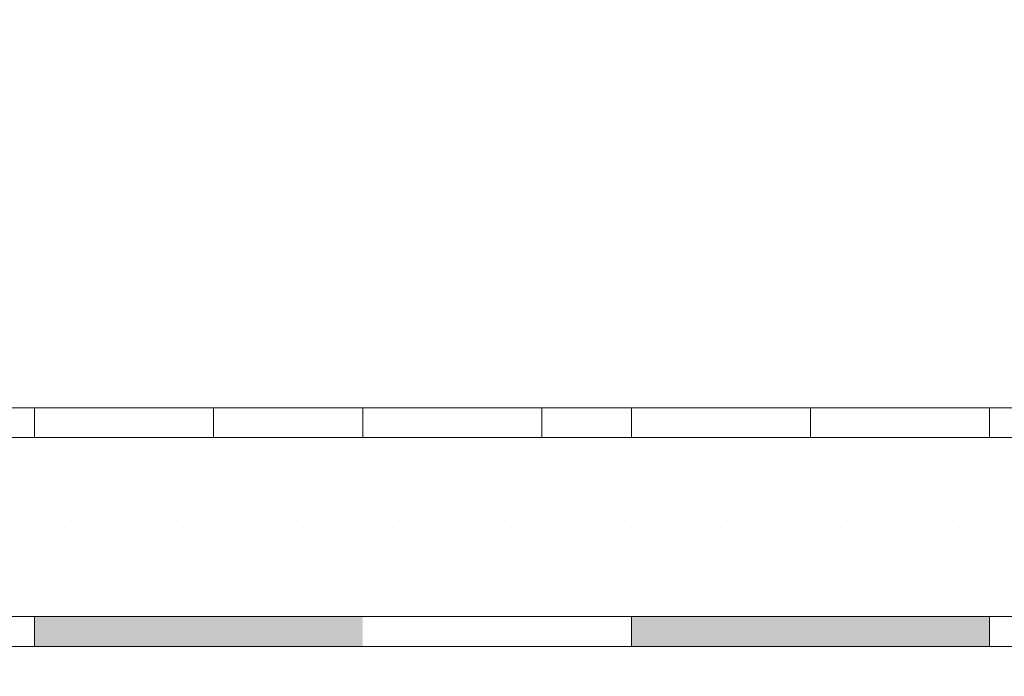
# Model space of a CAD drawing. Header units: metres. Extents: x 5.7 to 89.8, y 4 to 63.5.
# Tile 388 of 475: x 63.285 to 63.603, y 49.771 to 49.983. Entities that reach past the tile are written whole.
import ezdxf

# ---------------------------------------------------------------- set-up
doc = ezdxf.new("R2010")
doc.units = ezdxf.units.M
doc.header["$MEASUREMENT"] = 0
for name, color, linetype in [('PDF17_dim', 7, 'Continuous'), ('PDF17_hatch-borshi', 7, 'Continuous'), ('PDF17_Isogam', 7, 'Continuous'), ('PDF17_kaff', 7, 'Continuous')]:
    doc.layers.add(name, color=color, linetype=linetype)

msp = doc.modelspace()

# ---------------------------------------------------------------- linework, layer by layer
at = {"layer": 'PDF17_dim', "lineweight": 20}
msp.add_lwpolyline([(63.56913, 49.85751), (63.57876, 49.85751)], dxfattribs=at)
at = {"layer": 'PDF17_hatch-borshi', "lineweight": 18}
for points in [[(63.28983, 49.84788), (63.28983, 49.84788)], [(63.28983, 49.84788), (63.28983, 49.84788)], [(63.29946, 49.84788), (63.29946, 49.84788)], [(63.29946, 49.84788), (63.29946, 49.84788)], [(63.31872, 49.84788), (63.31872, 49.84788)], [(63.32835, 49.84788), (63.32835, 49.84788)], [(63.32835, 49.84788), (63.32835, 49.84788)], [(63.34761, 49.84788), (63.34761, 49.84788)], [(63.34761, 49.84788), (63.34761, 49.84788)], [(63.35724, 49.84788), (63.35724, 49.84788)], [(63.36688, 49.84788), (63.36688, 49.84788)], [(63.37651, 49.84788), (63.37651, 49.84788)], [(63.38614, 49.84788), (63.38614, 49.84788)], [(63.39577, 49.84788), (63.39577, 49.84788)], [(63.48245, 49.84788), (63.48245, 49.84788)], [(63.49208, 49.84788), (63.49208, 49.84788)], [(63.50171, 49.84788), (63.50171, 49.84788)], [(63.51134, 49.84788), (63.51134, 49.84788)], [(63.5595, 49.84788), (63.5595, 49.84788)], [(63.57876, 49.84788), (63.57876, 49.84788)], [(63.58839, 49.84788), (63.58839, 49.84788)], [(63.59802, 49.84788), (63.59802, 49.84788)], [(63.59802, 49.84788), (63.59802, 49.84788)], [(63.59802, 49.84788), (63.59802, 49.84788)], [(63.28983, 49.83825), (63.28983, 49.83825)], [(63.28983, 49.83825), (63.28983, 49.83825)], [(63.29946, 49.83825), (63.29946, 49.83825)], [(63.29946, 49.83825), (63.29946, 49.83825)], [(63.29946, 49.83825), (63.29946, 49.83825)], [(63.30909, 49.83825), (63.30909, 49.83825)], [(63.30909, 49.83825), (63.30909, 49.83825)], [(63.30909, 49.83825), (63.30909, 49.83825)], [(63.30909, 49.83825), (63.30909, 49.83825)], [(63.31872, 49.83825), (63.31872, 49.83825)], [(63.31872, 49.83825), (63.31872, 49.83825)], [(63.31872, 49.83825), (63.31872, 49.83825)], [(63.31872, 49.83825), (63.31872, 49.83825)], [(63.32835, 49.83825), (63.32835, 49.83825)], [(63.32835, 49.83825), (63.32835, 49.83825)], [(63.32835, 49.83825), (63.32835, 49.83825)], [(63.32835, 49.83825), (63.32835, 49.83825)], [(63.33798, 49.83825), (63.33798, 49.83825)], [(63.33798, 49.83825), (63.33798, 49.83825)], [(63.33798, 49.83825), (63.33798, 49.83825)], [(63.33798, 49.83825), (63.33798, 49.83825)], [(63.33798, 49.83825), (63.33798, 49.83825)], [(63.34761, 49.83825), (63.34761, 49.83825)], [(63.34761, 49.83825), (63.34761, 49.83825)], [(63.34761, 49.83825), (63.34761, 49.83825)], [(63.34761, 49.83825), (63.34761, 49.83825)], [(63.35724, 49.83825), (63.35724, 49.83825)], [(63.35724, 49.83825), (63.35724, 49.83825)], [(63.35724, 49.83825), (63.35724, 49.83825)], [(63.35724, 49.83825), (63.35724, 49.83825)], [(63.36688, 49.83825), (63.36688, 49.83825)], [(63.36688, 49.83825), (63.36688, 49.83825)], [(63.36688, 49.83825), (63.36688, 49.83825)], [(63.36688, 49.83825), (63.36688, 49.83825)], [(63.37651, 49.83825), (63.37651, 49.83825)], [(63.37651, 49.83825), (63.37651, 49.83825)], [(63.37651, 49.83825), (63.37651, 49.83825)], [(63.37651, 49.83825), (63.37651, 49.83825)], [(63.38614, 49.83825), (63.38614, 49.83825)], [(63.38614, 49.83825), (63.38614, 49.83825)], [(63.38614, 49.83825), (63.38614, 49.83825)], [(63.38614, 49.83825), (63.38614, 49.83825)], [(63.38614, 49.83825), (63.38614, 49.83825)], [(63.39577, 49.83825), (63.39577, 49.83825)], [(63.39577, 49.83825), (63.39577, 49.83825)], [(63.4054, 49.83825), (63.4054, 49.83825)], [(63.4054, 49.83825), (63.4054, 49.83825)], [(63.4054, 49.83825), (63.4054, 49.83825)], [(63.41503, 49.83825), (63.41503, 49.83825)], [(63.41503, 49.83825), (63.41503, 49.83825)], [(63.41503, 49.83825), (63.41503, 49.83825)], [(63.41503, 49.83825), (63.41503, 49.83825)], [(63.42466, 49.83825), (63.42466, 49.83825)], [(63.42466, 49.83825), (63.42466, 49.83825)], [(63.42466, 49.83825), (63.42466, 49.83825)], [(63.43429, 49.83825), (63.43429, 49.83825)], [(63.43429, 49.83825), (63.43429, 49.83825)], [(63.43429, 49.83825), (63.43429, 49.83825)], [(63.43429, 49.83825), (63.43429, 49.83825)], [(63.44392, 49.83825), (63.44392, 49.83825)], [(63.44392, 49.83825), (63.44392, 49.83825)], [(63.44392, 49.83825), (63.44392, 49.83825)], [(63.45356, 49.83825), (63.45356, 49.83825)], [(63.45356, 49.83825), (63.45356, 49.83825)], [(63.45356, 49.83825), (63.45356, 49.83825)], [(63.45356, 49.83825), (63.45356, 49.83825)], [(63.45356, 49.83825), (63.45356, 49.83825)], [(63.46319, 49.83825), (63.46319, 49.83825)], [(63.46319, 49.83825), (63.46319, 49.83825)], [(63.46319, 49.83825), (63.46319, 49.83825)], [(63.46319, 49.83825), (63.46319, 49.83825)], [(63.47282, 49.83825), (63.47282, 49.83825)], [(63.47282, 49.83825), (63.47282, 49.83825)], [(63.47282, 49.83825), (63.47282, 49.83825)], [(63.47282, 49.83825), (63.47282, 49.83825)], [(63.48245, 49.83825), (63.48245, 49.83825)], [(63.48245, 49.83825), (63.48245, 49.83825)], [(63.48245, 49.83825), (63.48245, 49.83825)], [(63.48245, 49.83825), (63.48245, 49.83825)], [(63.49208, 49.83825), (63.49208, 49.83825)], [(63.49208, 49.83825), (63.49208, 49.83825)], [(63.50171, 49.83825), (63.50171, 49.83825)], [(63.50171, 49.83825), (63.50171, 49.83825)], [(63.50171, 49.83825), (63.50171, 49.83825)], [(63.51134, 49.83825), (63.51134, 49.83825)], [(63.51134, 49.83825), (63.51134, 49.83825)], [(63.52097, 49.83825), (63.52097, 49.83825)], [(63.52097, 49.83825), (63.52097, 49.83825)], [(63.52097, 49.83825), (63.52097, 49.83825)], [(63.52097, 49.83825), (63.52097, 49.83825)], [(63.52097, 49.83825), (63.52097, 49.83825)], [(63.53061, 49.83825), (63.53061, 49.83825)], [(63.53061, 49.83825), (63.53061, 49.83825)], [(63.53061, 49.83825), (63.53061, 49.83825)], [(63.54024, 49.83825), (63.54024, 49.83825)], [(63.54024, 49.83825), (63.54024, 49.83825)], [(63.54024, 49.83825), (63.54024, 49.83825)], [(63.54024, 49.83825), (63.54024, 49.83825)], [(63.54024, 49.83825), (63.54024, 49.83825)], [(63.54987, 49.83825), (63.54987, 49.83825)], [(63.54987, 49.83825), (63.54987, 49.83825)], [(63.54987, 49.83825), (63.54987, 49.83825)], [(63.54987, 49.83825), (63.54987, 49.83825)], [(63.5595, 49.83825), (63.5595, 49.83825)], [(63.5595, 49.83825), (63.5595, 49.83825)], [(63.5595, 49.83825), (63.5595, 49.83825)], [(63.5595, 49.83825), (63.5595, 49.83825)], [(63.56913, 49.83825), (63.56913, 49.83825)], [(63.56913, 49.83825), (63.56913, 49.83825)], [(63.56913, 49.83825), (63.56913, 49.83825)], [(63.56913, 49.83825), (63.56913, 49.83825)], [(63.56913, 49.83825), (63.56913, 49.83825)], [(63.57876, 49.83825), (63.57876, 49.83825)], [(63.57876, 49.83825), (63.57876, 49.83825)], [(63.57876, 49.83825), (63.57876, 49.83825)], [(63.58839, 49.83825), (63.58839, 49.83825)], [(63.58839, 49.83825), (63.58839, 49.83825)], [(63.58839, 49.83825), (63.58839, 49.83825)], [(63.58839, 49.83825), (63.58839, 49.83825)], [(63.58839, 49.83825), (63.58839, 49.83825)], [(63.59802, 49.83825), (63.59802, 49.83825)], [(63.59802, 49.83825), (63.59802, 49.83825)], [(63.28983, 49.82862), (63.28983, 49.82862)], [(63.28983, 49.82862), (63.28983, 49.82862)], [(63.28983, 49.82862), (63.28983, 49.82862)], [(63.29946, 49.82862), (63.29946, 49.82862)], [(63.29946, 49.82862), (63.29946, 49.82862)], [(63.29946, 49.82862), (63.29946, 49.82862)], [(63.29946, 49.82862), (63.29946, 49.82862)], [(63.30909, 49.82862), (63.30909, 49.82862)], [(63.30909, 49.82862), (63.30909, 49.82862)], [(63.31872, 49.82862), (63.31872, 49.82862)], [(63.31872, 49.82862), (63.31872, 49.82862)], [(63.32835, 49.82862), (63.32835, 49.82862)], [(63.32835, 49.82862), (63.32835, 49.82862)], [(63.32835, 49.82862), (63.32835, 49.82862)], [(63.33798, 49.82862), (63.33798, 49.82862)], [(63.33798, 49.82862), (63.33798, 49.82862)], [(63.33798, 49.82862), (63.33798, 49.82862)], [(63.33798, 49.82862), (63.33798, 49.82862)], [(63.34761, 49.82862), (63.34761, 49.82862)], [(63.34761, 49.82862), (63.34761, 49.82862)], [(63.34761, 49.82862), (63.34761, 49.82862)], [(63.35724, 49.82862), (63.35724, 49.82862)], [(63.35724, 49.82862), (63.35724, 49.82862)], [(63.35724, 49.82862), (63.35724, 49.82862)], [(63.35724, 49.82862), (63.35724, 49.82862)], [(63.35724, 49.82862), (63.35724, 49.82862)], [(63.36688, 49.82862), (63.36688, 49.82862)], [(63.36688, 49.82862), (63.36688, 49.82862)], [(63.36688, 49.82862), (63.36688, 49.82862)], [(63.36688, 49.82862), (63.36688, 49.82862)], [(63.37651, 49.82862), (63.37651, 49.82862)], [(63.37651, 49.82862), (63.37651, 49.82862)], [(63.37651, 49.82862), (63.37651, 49.82862)], [(63.37651, 49.82862), (63.37651, 49.82862)], [(63.38614, 49.82862), (63.38614, 49.82862)], [(63.38614, 49.82862), (63.38614, 49.82862)], [(63.38614, 49.82862), (63.38614, 49.82862)], [(63.38614, 49.82862), (63.38614, 49.82862)], [(63.38614, 49.82862), (63.38614, 49.82862)], [(63.39577, 49.82862), (63.39577, 49.82862)], [(63.39577, 49.82862), (63.39577, 49.82862)], [(63.39577, 49.82862), (63.39577, 49.82862)], [(63.39577, 49.82862), (63.39577, 49.82862)], [(63.4054, 49.82862), (63.4054, 49.82862)], [(63.4054, 49.82862), (63.4054, 49.82862)], [(63.4054, 49.82862), (63.4054, 49.82862)], [(63.4054, 49.82862), (63.4054, 49.82862)], [(63.41503, 49.82862), (63.41503, 49.82862)], [(63.41503, 49.82862), (63.41503, 49.82862)], [(63.41503, 49.82862), (63.41503, 49.82862)], [(63.42466, 49.82862), (63.42466, 49.82862)], [(63.42466, 49.82862), (63.42466, 49.82862)], [(63.42466, 49.82862), (63.42466, 49.82862)], [(63.43429, 49.82862), (63.43429, 49.82862)], [(63.43429, 49.82862), (63.43429, 49.82862)], [(63.44392, 49.82862), (63.44392, 49.82862)], [(63.44392, 49.82862), (63.44392, 49.82862)], [(63.44392, 49.82862), (63.44392, 49.82862)], [(63.44392, 49.82862), (63.44392, 49.82862)], [(63.45356, 49.82862), (63.45356, 49.82862)], [(63.45356, 49.82862), (63.45356, 49.82862)], [(63.45356, 49.82862), (63.45356, 49.82862)], [(63.45356, 49.82862), (63.45356, 49.82862)], [(63.46319, 49.82862), (63.46319, 49.82862)], [(63.46319, 49.82862), (63.46319, 49.82862)], [(63.46319, 49.82862), (63.46319, 49.82862)], [(63.46319, 49.82862), (63.46319, 49.82862)], [(63.47282, 49.82862), (63.47282, 49.82862)], [(63.47282, 49.82862), (63.47282, 49.82862)], [(63.47282, 49.82862), (63.47282, 49.82862)], [(63.47282, 49.82862), (63.47282, 49.82862)], [(63.48245, 49.82862), (63.48245, 49.82862)], [(63.48245, 49.82862), (63.48245, 49.82862)], [(63.48245, 49.82862), (63.48245, 49.82862)], [(63.48245, 49.82862), (63.48245, 49.82862)], [(63.48245, 49.82862), (63.48245, 49.82862)], [(63.49208, 49.82862), (63.49208, 49.82862)], [(63.49208, 49.82862), (63.49208, 49.82862)], [(63.49208, 49.82862), (63.49208, 49.82862)], [(63.49208, 49.82862), (63.49208, 49.82862)], [(63.50171, 49.82862), (63.50171, 49.82862)], [(63.50171, 49.82862), (63.50171, 49.82862)], [(63.50171, 49.82862), (63.50171, 49.82862)], [(63.51134, 49.82862), (63.51134, 49.82862)], [(63.51134, 49.82862), (63.51134, 49.82862)], [(63.51134, 49.82862), (63.51134, 49.82862)], [(63.51134, 49.82862), (63.51134, 49.82862)], [(63.52097, 49.82862), (63.52097, 49.82862)], [(63.52097, 49.82862), (63.52097, 49.82862)], [(63.52097, 49.82862), (63.52097, 49.82862)], [(63.53061, 49.82862), (63.53061, 49.82862)], [(63.53061, 49.82862), (63.53061, 49.82862)], [(63.53061, 49.82862), (63.53061, 49.82862)], [(63.54024, 49.82862), (63.54024, 49.82862)], [(63.54024, 49.82862), (63.54024, 49.82862)], [(63.54024, 49.82862), (63.54024, 49.82862)], [(63.54024, 49.82862), (63.54024, 49.82862)], [(63.54987, 49.82862), (63.54987, 49.82862)], [(63.54987, 49.82862), (63.54987, 49.82862)], [(63.54987, 49.82862), (63.54987, 49.82862)], [(63.54987, 49.82862), (63.54987, 49.82862)], [(63.54987, 49.82862), (63.54987, 49.82862)], [(63.5595, 49.82862), (63.5595, 49.82862)], [(63.5595, 49.82862), (63.5595, 49.82862)], [(63.5595, 49.82862), (63.5595, 49.82862)], [(63.5595, 49.82862), (63.5595, 49.82862)], [(63.56913, 49.82862), (63.56913, 49.82862)], [(63.56913, 49.82862), (63.56913, 49.82862)], [(63.56913, 49.82862), (63.56913, 49.82862)], [(63.56913, 49.82862), (63.56913, 49.82862)], [(63.56913, 49.82862), (63.56913, 49.82862)], [(63.57876, 49.82862), (63.57876, 49.82862)], [(63.57876, 49.82862), (63.57876, 49.82862)], [(63.57876, 49.82862), (63.57876, 49.82862)], [(63.57876, 49.82862), (63.57876, 49.82862)], [(63.58839, 49.82862), (63.58839, 49.82862)], [(63.58839, 49.82862), (63.58839, 49.82862)], [(63.58839, 49.82862), (63.58839, 49.82862)], [(63.59802, 49.82862), (63.59802, 49.82862)], [(63.59802, 49.82862), (63.59802, 49.82862)], [(63.59802, 49.82862), (63.59802, 49.82862)], [(63.59802, 49.82862), (63.59802, 49.82862)], [(63.59802, 49.82862), (63.59802, 49.82862)], [(63.28983, 49.81899), (63.28983, 49.81899)], [(63.28983, 49.81899), (63.28983, 49.81899)], [(63.28983, 49.81899), (63.28983, 49.81899)], [(63.28983, 49.81899), (63.28983, 49.81899)], [(63.29946, 49.81899), (63.29946, 49.81899)], [(63.29946, 49.81899), (63.29946, 49.81899)], [(63.29946, 49.81899), (63.29946, 49.81899)], [(63.30909, 49.81899), (63.30909, 49.81899)], [(63.30909, 49.81899), (63.30909, 49.81899)], [(63.30909, 49.81899), (63.30909, 49.81899)], [(63.30909, 49.81899), (63.30909, 49.81899)], [(63.30909, 49.81899), (63.30909, 49.81899)], [(63.31872, 49.81899), (63.31872, 49.81899)], [(63.31872, 49.81899), (63.31872, 49.81899)], [(63.31872, 49.81899), (63.31872, 49.81899)], [(63.32835, 49.81899), (63.32835, 49.81899)], [(63.32835, 49.81899), (63.32835, 49.81899)], [(63.32835, 49.81899), (63.32835, 49.81899)], [(63.32835, 49.81899), (63.32835, 49.81899)], [(63.33798, 49.81899), (63.33798, 49.81899)], [(63.33798, 49.81899), (63.33798, 49.81899)], [(63.33798, 49.81899), (63.33798, 49.81899)], [(63.34761, 49.81899), (63.34761, 49.81899)], [(63.35724, 49.81899), (63.35724, 49.81899)], [(63.35724, 49.81899), (63.35724, 49.81899)], [(63.36688, 49.81899), (63.36688, 49.81899)], [(63.36688, 49.81899), (63.36688, 49.81899)], [(63.36688, 49.81899), (63.36688, 49.81899)], [(63.37651, 49.81899), (63.37651, 49.81899)], [(63.37651, 49.81899), (63.37651, 49.81899)], [(63.37651, 49.81899), (63.37651, 49.81899)], [(63.38614, 49.81899), (63.38614, 49.81899)], [(63.38614, 49.81899), (63.38614, 49.81899)], [(63.38614, 49.81899), (63.38614, 49.81899)], [(63.38614, 49.81899), (63.38614, 49.81899)], [(63.38614, 49.81899), (63.38614, 49.81899)], [(63.39577, 49.81899), (63.39577, 49.81899)], [(63.39577, 49.81899), (63.39577, 49.81899)], [(63.39577, 49.81899), (63.39577, 49.81899)], [(63.4054, 49.81899), (63.4054, 49.81899)], [(63.4054, 49.81899), (63.4054, 49.81899)], [(63.4054, 49.81899), (63.4054, 49.81899)], [(63.41503, 49.81899), (63.41503, 49.81899)], [(63.41503, 49.81899), (63.41503, 49.81899)], [(63.41503, 49.81899), (63.41503, 49.81899)], [(63.41503, 49.81899), (63.41503, 49.81899)], [(63.42466, 49.81899), (63.42466, 49.81899)], [(63.42466, 49.81899), (63.42466, 49.81899)], [(63.42466, 49.81899), (63.42466, 49.81899)], [(63.43429, 49.81899), (63.43429, 49.81899)], [(63.43429, 49.81899), (63.43429, 49.81899)], [(63.43429, 49.81899), (63.43429, 49.81899)], [(63.43429, 49.81899), (63.43429, 49.81899)], [(63.44392, 49.81899), (63.44392, 49.81899)], [(63.44392, 49.81899), (63.44392, 49.81899)], [(63.44392, 49.81899), (63.44392, 49.81899)], [(63.45356, 49.81899), (63.45356, 49.81899)], [(63.45356, 49.81899), (63.45356, 49.81899)], [(63.45356, 49.81899), (63.45356, 49.81899)], [(63.46319, 49.81899), (63.46319, 49.81899)], [(63.46319, 49.81899), (63.46319, 49.81899)], [(63.47282, 49.81899), (63.47282, 49.81899)], [(63.47282, 49.81899), (63.47282, 49.81899)], [(63.47282, 49.81899), (63.47282, 49.81899)], [(63.48245, 49.81899), (63.48245, 49.81899)], [(63.48245, 49.81899), (63.48245, 49.81899)], [(63.48245, 49.81899), (63.48245, 49.81899)], [(63.49208, 49.81899), (63.49208, 49.81899)], [(63.49208, 49.81899), (63.49208, 49.81899)], [(63.49208, 49.81899), (63.49208, 49.81899)], [(63.50171, 49.81899), (63.50171, 49.81899)], [(63.50171, 49.81899), (63.50171, 49.81899)], [(63.50171, 49.81899), (63.50171, 49.81899)], [(63.50171, 49.81899), (63.50171, 49.81899)], [(63.51134, 49.81899), (63.51134, 49.81899)], [(63.51134, 49.81899), (63.51134, 49.81899)], [(63.51134, 49.81899), (63.51134, 49.81899)], [(63.52097, 49.81899), (63.52097, 49.81899)], [(63.52097, 49.81899), (63.52097, 49.81899)], [(63.52097, 49.81899), (63.52097, 49.81899)], [(63.52097, 49.81899), (63.52097, 49.81899)], [(63.53061, 49.81899), (63.53061, 49.81899)], [(63.53061, 49.81899), (63.53061, 49.81899)], [(63.54024, 49.81899), (63.54024, 49.81899)], [(63.54024, 49.81899), (63.54024, 49.81899)], [(63.54024, 49.81899), (63.54024, 49.81899)], [(63.54024, 49.81899), (63.54024, 49.81899)], [(63.54024, 49.81899), (63.54024, 49.81899)], [(63.54987, 49.81899), (63.54987, 49.81899)], [(63.54987, 49.81899), (63.54987, 49.81899)], [(63.54987, 49.81899), (63.54987, 49.81899)], [(63.5595, 49.81899), (63.5595, 49.81899)], [(63.5595, 49.81899), (63.5595, 49.81899)], [(63.5595, 49.81899), (63.5595, 49.81899)], [(63.56913, 49.81899), (63.56913, 49.81899)], [(63.56913, 49.81899), (63.56913, 49.81899)], [(63.56913, 49.81899), (63.56913, 49.81899)], [(63.56913, 49.81899), (63.56913, 49.81899)], [(63.57876, 49.81899), (63.57876, 49.81899)], [(63.57876, 49.81899), (63.57876, 49.81899)], [(63.58839, 49.81899), (63.58839, 49.81899)], [(63.58839, 49.81899), (63.58839, 49.81899)], [(63.58839, 49.81899), (63.58839, 49.81899)], [(63.58839, 49.81899), (63.58839, 49.81899)], [(63.59802, 49.81899), (63.59802, 49.81899)], [(63.59802, 49.81899), (63.59802, 49.81899)], [(63.59802, 49.81899), (63.59802, 49.81899)], [(63.28983, 49.80936), (63.28983, 49.80936)], [(63.28983, 49.80936), (63.28983, 49.80936)], [(63.29946, 49.80936), (63.29946, 49.80936)], [(63.29946, 49.80936), (63.29946, 49.80936)], [(63.29946, 49.80936), (63.29946, 49.80936)], [(63.29946, 49.80936), (63.29946, 49.80936)], [(63.30909, 49.80936), (63.30909, 49.80936)], [(63.30909, 49.80936), (63.30909, 49.80936)], [(63.30909, 49.80936), (63.30909, 49.80936)], [(63.30909, 49.80936), (63.30909, 49.80936)], [(63.31872, 49.80936), (63.31872, 49.80936)], [(63.31872, 49.80936), (63.31872, 49.80936)], [(63.31872, 49.80936), (63.31872, 49.80936)], [(63.31872, 49.80936), (63.31872, 49.80936)], [(63.32835, 49.80936), (63.32835, 49.80936)], [(63.32835, 49.80936), (63.32835, 49.80936)], [(63.32835, 49.80936), (63.32835, 49.80936)], [(63.32835, 49.80936), (63.32835, 49.80936)], [(63.33798, 49.80936), (63.33798, 49.80936)], [(63.33798, 49.80936), (63.33798, 49.80936)], [(63.33798, 49.80936), (63.33798, 49.80936)], [(63.33798, 49.80936), (63.33798, 49.80936)], [(63.34761, 49.80936), (63.34761, 49.80936)], [(63.34761, 49.80936), (63.34761, 49.80936)], [(63.34761, 49.80936), (63.34761, 49.80936)], [(63.34761, 49.80936), (63.34761, 49.80936)], [(63.35724, 49.80936), (63.35724, 49.80936)], [(63.35724, 49.80936), (63.35724, 49.80936)], [(63.35724, 49.80936), (63.35724, 49.80936)], [(63.35724, 49.80936), (63.35724, 49.80936)], [(63.36688, 49.80936), (63.36688, 49.80936)], [(63.36688, 49.80936), (63.36688, 49.80936)], [(63.36688, 49.80936), (63.36688, 49.80936)], [(63.36688, 49.80936), (63.36688, 49.80936)], [(63.37651, 49.80936), (63.37651, 49.80936)], [(63.37651, 49.80936), (63.37651, 49.80936)], [(63.37651, 49.80936), (63.37651, 49.80936)], [(63.38614, 49.80936), (63.38614, 49.80936)], [(63.38614, 49.80936), (63.38614, 49.80936)], [(63.38614, 49.80936), (63.38614, 49.80936)], [(63.39577, 49.80936), (63.39577, 49.80936)], [(63.39577, 49.80936), (63.39577, 49.80936)], [(63.39577, 49.80936), (63.39577, 49.80936)], [(63.39577, 49.80936), (63.39577, 49.80936)], [(63.4054, 49.80936), (63.4054, 49.80936)], [(63.4054, 49.80936), (63.4054, 49.80936)], [(63.4054, 49.80936), (63.4054, 49.80936)], [(63.41503, 49.80936), (63.41503, 49.80936)], [(63.41503, 49.80936), (63.41503, 49.80936)], [(63.41503, 49.80936), (63.41503, 49.80936)], [(63.41503, 49.80936), (63.41503, 49.80936)], [(63.42466, 49.80936), (63.42466, 49.80936)], [(63.42466, 49.80936), (63.42466, 49.80936)], [(63.42466, 49.80936), (63.42466, 49.80936)], [(63.42466, 49.80936), (63.42466, 49.80936)], [(63.43429, 49.80936), (63.43429, 49.80936)], [(63.43429, 49.80936), (63.43429, 49.80936)], [(63.43429, 49.80936), (63.43429, 49.80936)], [(63.44392, 49.80936), (63.44392, 49.80936)], [(63.44392, 49.80936), (63.44392, 49.80936)], [(63.44392, 49.80936), (63.44392, 49.80936)], [(63.44392, 49.80936), (63.44392, 49.80936)], [(63.45356, 49.80936), (63.45356, 49.80936)], [(63.45356, 49.80936), (63.45356, 49.80936)], [(63.45356, 49.80936), (63.45356, 49.80936)], [(63.45356, 49.80936), (63.45356, 49.80936)], [(63.46319, 49.80936), (63.46319, 49.80936)], [(63.46319, 49.80936), (63.46319, 49.80936)], [(63.46319, 49.80936), (63.46319, 49.80936)], [(63.46319, 49.80936), (63.46319, 49.80936)], [(63.46319, 49.80936), (63.46319, 49.80936)], [(63.47282, 49.80936), (63.47282, 49.80936)], [(63.47282, 49.80936), (63.47282, 49.80936)], [(63.47282, 49.80936), (63.47282, 49.80936)], [(63.47282, 49.80936), (63.47282, 49.80936)], [(63.48245, 49.80936), (63.48245, 49.80936)], [(63.48245, 49.80936), (63.48245, 49.80936)], [(63.48245, 49.80936), (63.48245, 49.80936)], [(63.48245, 49.80936), (63.48245, 49.80936)], [(63.48245, 49.80936), (63.48245, 49.80936)], [(63.49208, 49.80936), (63.49208, 49.80936)], [(63.49208, 49.80936), (63.49208, 49.80936)], [(63.49208, 49.80936), (63.49208, 49.80936)], [(63.50171, 49.80936), (63.50171, 49.80936)], [(63.50171, 49.80936), (63.50171, 49.80936)], [(63.51134, 49.80936), (63.51134, 49.80936)], [(63.51134, 49.80936), (63.51134, 49.80936)], [(63.51134, 49.80936), (63.51134, 49.80936)], [(63.51134, 49.80936), (63.51134, 49.80936)], [(63.52097, 49.80936), (63.52097, 49.80936)], [(63.52097, 49.80936), (63.52097, 49.80936)], [(63.52097, 49.80936), (63.52097, 49.80936)], [(63.53061, 49.80936), (63.53061, 49.80936)], [(63.53061, 49.80936), (63.53061, 49.80936)], [(63.53061, 49.80936), (63.53061, 49.80936)], [(63.53061, 49.80936), (63.53061, 49.80936)], [(63.53061, 49.80936), (63.53061, 49.80936)], [(63.54024, 49.80936), (63.54024, 49.80936)], [(63.54024, 49.80936), (63.54024, 49.80936)], [(63.54024, 49.80936), (63.54024, 49.80936)], [(63.54024, 49.80936), (63.54024, 49.80936)], [(63.54024, 49.80936), (63.54024, 49.80936)], [(63.54987, 49.80936), (63.54987, 49.80936)], [(63.54987, 49.80936), (63.54987, 49.80936)], [(63.54987, 49.80936), (63.54987, 49.80936)], [(63.54987, 49.80936), (63.54987, 49.80936)], [(63.54987, 49.80936), (63.54987, 49.80936)], [(63.5595, 49.80936), (63.5595, 49.80936)], [(63.5595, 49.80936), (63.5595, 49.80936)], [(63.5595, 49.80936), (63.5595, 49.80936)], [(63.5595, 49.80936), (63.5595, 49.80936)], [(63.56913, 49.80936), (63.56913, 49.80936)], [(63.56913, 49.80936), (63.56913, 49.80936)], [(63.56913, 49.80936), (63.56913, 49.80936)], [(63.56913, 49.80936), (63.56913, 49.80936)], [(63.56913, 49.80936), (63.56913, 49.80936)], [(63.57876, 49.80936), (63.57876, 49.80936)], [(63.57876, 49.80936), (63.57876, 49.80936)], [(63.57876, 49.80936), (63.57876, 49.80936)], [(63.57876, 49.80936), (63.57876, 49.80936)], [(63.57876, 49.80936), (63.57876, 49.80936)], [(63.58839, 49.80936), (63.58839, 49.80936)], [(63.58839, 49.80936), (63.58839, 49.80936)], [(63.58839, 49.80936), (63.58839, 49.80936)], [(63.59802, 49.80936), (63.59802, 49.80936)], [(63.59802, 49.80936), (63.59802, 49.80936)], [(63.59802, 49.80936), (63.59802, 49.80936)], [(63.59802, 49.80936), (63.59802, 49.80936)], [(63.59802, 49.80936), (63.59802, 49.80936)], [(63.28983, 49.79972), (63.28983, 49.79972)], [(63.28983, 49.79972), (63.28983, 49.79972)], [(63.28983, 49.79972), (63.28983, 49.79972)], [(63.28983, 49.79972), (63.28983, 49.79972)], [(63.29946, 49.79972), (63.29946, 49.79972)], [(63.29946, 49.79972), (63.29946, 49.79972)], [(63.29946, 49.79972), (63.29946, 49.79972)], [(63.29946, 49.79972), (63.29946, 49.79972)], [(63.30909, 49.79972), (63.30909, 49.79972)], [(63.30909, 49.79972), (63.30909, 49.79972)], [(63.30909, 49.79972), (63.30909, 49.79972)], [(63.31872, 49.79972), (63.31872, 49.79972)], [(63.31872, 49.79972), (63.31872, 49.79972)], [(63.32835, 49.79972), (63.32835, 49.79972)], [(63.32835, 49.79972), (63.32835, 49.79972)], [(63.32835, 49.79972), (63.32835, 49.79972)], [(63.33798, 49.79972), (63.33798, 49.79972)], [(63.33798, 49.79972), (63.33798, 49.79972)], [(63.33798, 49.79972), (63.33798, 49.79972)], [(63.34761, 49.79972), (63.34761, 49.79972)], [(63.34761, 49.79972), (63.34761, 49.79972)], [(63.34761, 49.79972), (63.34761, 49.79972)], [(63.35724, 49.79972), (63.35724, 49.79972)], [(63.35724, 49.79972), (63.35724, 49.79972)], [(63.35724, 49.79972), (63.35724, 49.79972)], [(63.35724, 49.79972), (63.35724, 49.79972)], [(63.36688, 49.79972), (63.36688, 49.79972)], [(63.36688, 49.79972), (63.36688, 49.79972)], [(63.36688, 49.79972), (63.36688, 49.79972)], [(63.36688, 49.79972), (63.36688, 49.79972)], [(63.37651, 49.79972), (63.37651, 49.79972)], [(63.37651, 49.79972), (63.37651, 49.79972)], [(63.37651, 49.79972), (63.37651, 49.79972)], [(63.38614, 49.79972), (63.38614, 49.79972)], [(63.38614, 49.79972), (63.38614, 49.79972)], [(63.38614, 49.79972), (63.38614, 49.79972)], [(63.38614, 49.79972), (63.38614, 49.79972)], [(63.39577, 49.79972), (63.39577, 49.79972)], [(63.39577, 49.79972), (63.39577, 49.79972)], [(63.39577, 49.79972), (63.39577, 49.79972)], [(63.4054, 49.79972), (63.4054, 49.79972)], [(63.4054, 49.79972), (63.4054, 49.79972)], [(63.4054, 49.79972), (63.4054, 49.79972)], [(63.41503, 49.79972), (63.41503, 49.79972)], [(63.41503, 49.79972), (63.41503, 49.79972)], [(63.42466, 49.79972), (63.42466, 49.79972)], [(63.42466, 49.79972), (63.42466, 49.79972)], [(63.43429, 49.79972), (63.43429, 49.79972)], [(63.43429, 49.79972), (63.43429, 49.79972)], [(63.43429, 49.79972), (63.43429, 49.79972)], [(63.44392, 49.79972), (63.44392, 49.79972)], [(63.44392, 49.79972), (63.44392, 49.79972)], [(63.44392, 49.79972), (63.44392, 49.79972)], [(63.45356, 49.79972), (63.45356, 49.79972)], [(63.45356, 49.79972), (63.45356, 49.79972)], [(63.45356, 49.79972), (63.45356, 49.79972)], [(63.45356, 49.79972), (63.45356, 49.79972)], [(63.46319, 49.79972), (63.46319, 49.79972)], [(63.46319, 49.79972), (63.46319, 49.79972)], [(63.46319, 49.79972), (63.46319, 49.79972)], [(63.47282, 49.79972), (63.47282, 49.79972)], [(63.47282, 49.79972), (63.47282, 49.79972)], [(63.47282, 49.79972), (63.47282, 49.79972)], [(63.48245, 49.79972), (63.48245, 49.79972)], [(63.48245, 49.79972), (63.48245, 49.79972)], [(63.48245, 49.79972), (63.48245, 49.79972)], [(63.48245, 49.79972), (63.48245, 49.79972)], [(63.49208, 49.79972), (63.49208, 49.79972)], [(63.49208, 49.79972), (63.49208, 49.79972)], [(63.50171, 49.79972), (63.50171, 49.79972)], [(63.50171, 49.79972), (63.50171, 49.79972)], [(63.50171, 49.79972), (63.50171, 49.79972)], [(63.51134, 49.79972), (63.51134, 49.79972)], [(63.51134, 49.79972), (63.51134, 49.79972)], [(63.52097, 49.79972), (63.52097, 49.79972)], [(63.52097, 49.79972), (63.52097, 49.79972)], [(63.52097, 49.79972), (63.52097, 49.79972)], [(63.53061, 49.79972), (63.53061, 49.79972)], [(63.53061, 49.79972), (63.53061, 49.79972)], [(63.54024, 49.79972), (63.54024, 49.79972)], [(63.54024, 49.79972), (63.54024, 49.79972)], [(63.54024, 49.79972), (63.54024, 49.79972)], [(63.54987, 49.79972), (63.54987, 49.79972)], [(63.54987, 49.79972), (63.54987, 49.79972)], [(63.54987, 49.79972), (63.54987, 49.79972)], [(63.54987, 49.79972), (63.54987, 49.79972)], [(63.5595, 49.79972), (63.5595, 49.79972)], [(63.5595, 49.79972), (63.5595, 49.79972)], [(63.5595, 49.79972), (63.5595, 49.79972)], [(63.56913, 49.79972), (63.56913, 49.79972)], [(63.56913, 49.79972), (63.56913, 49.79972)], [(63.56913, 49.79972), (63.56913, 49.79972)], [(63.56913, 49.79972), (63.56913, 49.79972)], [(63.57876, 49.79972), (63.57876, 49.79972)], [(63.57876, 49.79972), (63.57876, 49.79972)], [(63.58839, 49.79972), (63.58839, 49.79972)], [(63.58839, 49.79972), (63.58839, 49.79972)], [(63.58839, 49.79972), (63.58839, 49.79972)], [(63.58839, 49.79972), (63.58839, 49.79972)], [(63.59802, 49.79972), (63.59802, 49.79972)], [(63.59802, 49.79972), (63.59802, 49.79972)], [(63.59802, 49.79972), (63.59802, 49.79972)], [(63.59802, 49.79972), (63.59802, 49.79972)], [(63.28983, 49.79009), (63.28983, 49.79009)], [(63.28983, 49.79009), (63.28983, 49.79009)], [(63.29946, 49.79009), (63.29946, 49.79009)], [(63.30909, 49.79009), (63.30909, 49.79009)], [(63.30909, 49.79009), (63.30909, 49.79009)], [(63.30909, 49.79009), (63.30909, 49.79009)], [(63.31872, 49.79009), (63.31872, 49.79009)], [(63.31872, 49.79009), (63.31872, 49.79009)], [(63.31872, 49.79009), (63.31872, 49.79009)], [(63.31872, 49.79009), (63.31872, 49.79009)], [(63.32835, 49.79009), (63.32835, 49.79009)], [(63.32835, 49.79009), (63.32835, 49.79009)], [(63.33798, 49.79009), (63.33798, 49.79009)], [(63.33798, 49.79009), (63.33798, 49.79009)], [(63.34761, 49.79009), (63.34761, 49.79009)], [(63.34761, 49.79009), (63.34761, 49.79009)], [(63.35724, 49.79009), (63.35724, 49.79009)], [(63.36688, 49.79009), (63.36688, 49.79009)], [(63.36688, 49.79009), (63.36688, 49.79009)], [(63.37651, 49.79009), (63.37651, 49.79009)], [(63.37651, 49.79009), (63.37651, 49.79009)], [(63.37651, 49.79009), (63.37651, 49.79009)], [(63.38614, 49.79009), (63.38614, 49.79009)], [(63.38614, 49.79009), (63.38614, 49.79009)], [(63.39577, 49.79009), (63.39577, 49.79009)], [(63.4054, 49.79009), (63.4054, 49.79009)], [(63.4054, 49.79009), (63.4054, 49.79009)], [(63.41503, 49.79009), (63.41503, 49.79009)], [(63.41503, 49.79009), (63.41503, 49.79009)], [(63.41503, 49.79009), (63.41503, 49.79009)], [(63.42466, 49.79009), (63.42466, 49.79009)], [(63.42466, 49.79009), (63.42466, 49.79009)], [(63.43429, 49.79009), (63.43429, 49.79009)], [(63.43429, 49.79009), (63.43429, 49.79009)], [(63.43429, 49.79009), (63.43429, 49.79009)], [(63.44392, 49.79009), (63.44392, 49.79009)], [(63.44392, 49.79009), (63.44392, 49.79009)], [(63.44392, 49.79009), (63.44392, 49.79009)], [(63.45356, 49.79009), (63.45356, 49.79009)], [(63.46319, 49.79009), (63.46319, 49.79009)], [(63.46319, 49.79009), (63.46319, 49.79009)], [(63.46319, 49.79009), (63.46319, 49.79009)], [(63.47282, 49.79009), (63.47282, 49.79009)], [(63.48245, 49.79009), (63.48245, 49.79009)], [(63.49208, 49.79009), (63.49208, 49.79009)], [(63.50171, 49.79009), (63.50171, 49.79009)], [(63.50171, 49.79009), (63.50171, 49.79009)], [(63.51134, 49.79009), (63.51134, 49.79009)], [(63.51134, 49.79009), (63.51134, 49.79009)], [(63.52097, 49.79009), (63.52097, 49.79009)], [(63.52097, 49.79009), (63.52097, 49.79009)], [(63.53061, 49.79009), (63.53061, 49.79009)], [(63.53061, 49.79009), (63.53061, 49.79009)], [(63.54024, 49.79009), (63.54024, 49.79009)], [(63.54987, 49.79009), (63.54987, 49.79009)], [(63.56913, 49.79009), (63.56913, 49.79009)], [(63.56913, 49.79009), (63.56913, 49.79009)], [(63.57876, 49.79009), (63.57876, 49.79009)], [(63.58839, 49.79009), (63.58839, 49.79009)], [(63.59802, 49.79009), (63.59802, 49.79009)], [(63.28983, 49.78046), (63.28983, 49.78046)], [(63.32835, 49.78046), (63.32835, 49.78046)], [(63.35724, 49.78046), (63.35724, 49.78046)], [(63.36688, 49.78046), (63.36688, 49.78046)], [(63.37651, 49.78046), (63.37651, 49.78046)], [(63.38614, 49.78046), (63.38614, 49.78046)], [(63.38614, 49.78046), (63.38614, 49.78046)], [(63.39577, 49.78046), (63.39577, 49.78046)], [(63.4054, 49.78046), (63.4054, 49.78046)], [(63.41503, 49.78046), (63.41503, 49.78046)], [(63.42466, 49.78046), (63.42466, 49.78046)], [(63.43429, 49.78046), (63.43429, 49.78046)], [(63.45356, 49.78046), (63.45356, 49.78046)], [(63.46319, 49.78046), (63.46319, 49.78046)], [(63.47282, 49.78046), (63.47282, 49.78046)], [(63.50171, 49.78046), (63.50171, 49.78046)], [(63.50171, 49.78046), (63.50171, 49.78046)], [(63.52097, 49.78046), (63.52097, 49.78046)], [(63.53061, 49.78046), (63.53061, 49.78046)], [(63.54024, 49.78046), (63.54024, 49.78046)], [(63.54987, 49.78046), (63.54987, 49.78046)], [(63.5595, 49.78046), (63.5595, 49.78046)], [(63.56913, 49.78046), (63.56913, 49.78046)], [(63.56913, 49.78046), (63.56913, 49.78046)], [(63.57876, 49.78046), (63.57876, 49.78046)], [(63.58839, 49.78046), (63.58839, 49.78046)], [(63.28983, 49.77083), (63.28983, 49.77083)], [(63.28983, 49.77083), (63.28983, 49.77083)], [(63.29946, 49.77083), (63.29946, 49.77083)], [(63.30909, 49.77083), (63.30909, 49.77083)], [(63.30909, 49.77083), (63.30909, 49.77083)], [(63.31872, 49.77083), (63.31872, 49.77083)], [(63.31872, 49.77083), (63.31872, 49.77083)], [(63.32835, 49.77083), (63.32835, 49.77083)], [(63.32835, 49.77083), (63.32835, 49.77083)], [(63.33798, 49.77083), (63.33798, 49.77083)], [(63.33798, 49.77083), (63.33798, 49.77083)], [(63.33798, 49.77083), (63.33798, 49.77083)], [(63.33798, 49.77083), (63.33798, 49.77083)], [(63.34761, 49.77083), (63.34761, 49.77083)], [(63.34761, 49.77083), (63.34761, 49.77083)], [(63.35724, 49.77083), (63.35724, 49.77083)], [(63.35724, 49.77083), (63.35724, 49.77083)], [(63.36688, 49.77083), (63.36688, 49.77083)], [(63.36688, 49.77083), (63.36688, 49.77083)], [(63.36688, 49.77083), (63.36688, 49.77083)], [(63.37651, 49.77083), (63.37651, 49.77083)], [(63.39577, 49.77083), (63.39577, 49.77083)], [(63.39577, 49.77083), (63.39577, 49.77083)], [(63.4054, 49.77083), (63.4054, 49.77083)], [(63.4054, 49.77083), (63.4054, 49.77083)], [(63.41503, 49.77083), (63.41503, 49.77083)], [(63.41503, 49.77083), (63.41503, 49.77083)], [(63.44392, 49.77083), (63.44392, 49.77083)], [(63.44392, 49.77083), (63.44392, 49.77083)], [(63.44392, 49.77083), (63.44392, 49.77083)], [(63.46319, 49.77083), (63.46319, 49.77083)], [(63.47282, 49.77083), (63.47282, 49.77083)], [(63.47282, 49.77083), (63.47282, 49.77083)], [(63.48245, 49.77083), (63.48245, 49.77083)], [(63.48245, 49.77083), (63.48245, 49.77083)], [(63.49208, 49.77083), (63.49208, 49.77083)], [(63.50171, 49.77083), (63.50171, 49.77083)], [(63.50171, 49.77083), (63.50171, 49.77083)], [(63.50171, 49.77083), (63.50171, 49.77083)], [(63.51134, 49.77083), (63.51134, 49.77083)], [(63.51134, 49.77083), (63.51134, 49.77083)], [(63.51134, 49.77083), (63.51134, 49.77083)], [(63.52097, 49.77083), (63.52097, 49.77083)], [(63.53061, 49.77083), (63.53061, 49.77083)], [(63.53061, 49.77083), (63.53061, 49.77083)], [(63.53061, 49.77083), (63.53061, 49.77083)], [(63.54024, 49.77083), (63.54024, 49.77083)], [(63.54024, 49.77083), (63.54024, 49.77083)], [(63.54987, 49.77083), (63.54987, 49.77083)], [(63.54987, 49.77083), (63.54987, 49.77083)], [(63.54987, 49.77083), (63.54987, 49.77083)], [(63.56913, 49.77083), (63.56913, 49.77083)], [(63.57876, 49.77083), (63.57876, 49.77083)], [(63.57876, 49.77083), (63.57876, 49.77083)], [(63.57876, 49.77083), (63.57876, 49.77083)], [(63.59802, 49.77083), (63.59802, 49.77083)]]:
    msp.add_lwpolyline(points, dxfattribs=at)
at = {"layer": 'PDF17_Isogam', "lineweight": 13}
for points in [[(58.58017, 49.79009), (63.78102, 49.79009), (63.80028, 49.79972), (63.80991, 49.81899), (63.81954, 49.83825), (63.81954, 49.98272), (63.8388, 49.98272), (63.8388, 49.82862), (63.82917, 49.80936), (63.80991, 49.79009), (63.78102, 49.78046), (58.58017, 49.78046)], [(63.28983, 49.79009), (63.28983, 49.78046)], [(63.48245, 49.79009), (63.48245, 49.78046)], [(63.59802, 49.79009), (63.59802, 49.78046)]]:
    msp.add_lwpolyline(points, dxfattribs=at)
at = {"layer": 'PDF17_Isogam', "transparency": 33554559}
for points in [[(63.28983, 49.78046), (63.39577, 49.78046), (63.28983, 49.79009)], [(63.39577, 49.78046), (63.28983, 49.79009), (63.39577, 49.79009)], [(63.48245, 49.78046), (63.59802, 49.78046), (63.48245, 49.79009)], [(63.59802, 49.78046), (63.48245, 49.79009), (63.59802, 49.79009)]]:
    msp.add_solid(points, dxfattribs=at)
at = {"layer": 'PDF17_kaff', "lineweight": 20}
for points in [[(63.69434, 49.85751), (58.52238, 49.85751), (58.52238, 49.83825)], [(63.28983, 49.85751), (63.28983, 49.84788)], [(63.34761, 49.85751), (63.34761, 49.84788)], [(63.39577, 49.85751), (63.39577, 49.84788)], [(63.45356, 49.85751), (63.45356, 49.84788)], [(63.48245, 49.85751), (63.48245, 49.84788)], [(63.54024, 49.85751), (63.54024, 49.84788)], [(63.59802, 49.85751), (63.59802, 49.84788)], [(63.69434, 49.84788), (58.53201, 49.84788), (58.53201, 49.82862), (58.48386, 49.82862)]]:
    msp.add_lwpolyline(points, dxfattribs=at)

doc.saveas('drawing.dxf')
